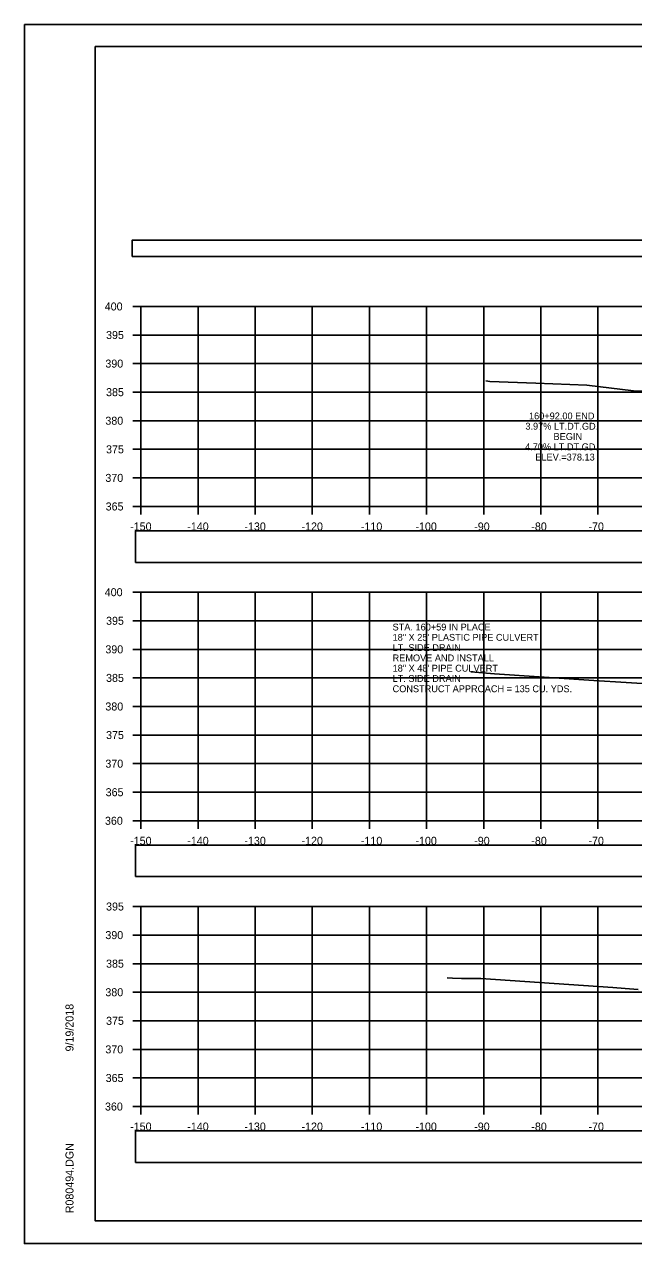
# Model space of a CAD drawing. Extents: x 1376273 to 1384221, y 378927 to 384592.
# Drawn here: x 1378054 to 1378160.7, y 380111.8 to 380325.2 of the extents above; entities that cross this region are included whole.
import ezdxf

# ---------------------------------------------------------------- set-up
doc = ezdxf.new("R2010")
doc.units = 0
for name, color, linetype in [('R_Axis', 7, 'Continuous'), ('R_Axis Annot', 7, 'Continuous'), ('R_Border', 7, 'Continuous'), ('R_Exist Surface', 7, 'Continuous'), ('R_Grid', 7, 'Continuous'), ('R_No Plot', 7, 'Continuous'), ('R_Xsect Elev', 7, 'Continuous')]:
    doc.layers.add(name, color=color, linetype=linetype)

msp = doc.modelspace()

# ---------------------------------------------------------------- linework, layer by layer
at = {"layer": 'R_Axis'}
for p, q in [((1378073.06, 380275.82), (1378074.46, 380275.82)), ((1378074.46, 380240.82), (1378074.46, 380275.82)), ((1378073.06, 380270.82), (1378074.46, 380270.82)), ((1378073.06, 380265.82), (1378074.46, 380265.82)), ((1378073.06, 380260.82), (1378074.46, 380260.82)), ((1378073.06, 380255.82), (1378074.46, 380255.82)), ((1378073.06, 380250.82), (1378074.46, 380250.82)), ((1378073.06, 380245.82), (1378074.46, 380245.82)), ((1378073.06, 380240.82), (1378074.46, 380240.82)), ((1378074.46, 380240.82), (1378374.46, 380240.82)), ((1378074.46, 380239.42), (1378074.46, 380240.82)), ((1378084.46, 380239.42), (1378084.46, 380240.82)), ((1378094.46, 380239.42), (1378094.46, 380240.82)), ((1378104.46, 380239.42), (1378104.46, 380240.82)), ((1378114.46, 380239.42), (1378114.46, 380240.82)), ((1378124.46, 380239.42), (1378124.46, 380240.82)), ((1378134.46, 380239.42), (1378134.46, 380240.82)), ((1378144.46, 380239.42), (1378144.46, 380240.82)), ((1378154.46, 380239.42), (1378154.46, 380240.82)), ((1378073.06, 380225.82), (1378074.46, 380225.82)), ((1378074.46, 380185.82), (1378074.46, 380225.82)), ((1378073.06, 380220.82), (1378074.46, 380220.82)), ((1378073.06, 380215.82), (1378074.46, 380215.82)), ((1378073.06, 380210.82), (1378074.46, 380210.82)), ((1378073.06, 380205.82), (1378074.46, 380205.82)), ((1378073.06, 380200.82), (1378074.46, 380200.82)), ((1378073.06, 380195.82), (1378074.46, 380195.82)), ((1378073.06, 380190.82), (1378074.46, 380190.82)), ((1378073.06, 380185.82), (1378074.46, 380185.82)), ((1378074.46, 380185.82), (1378374.46, 380185.82)), ((1378074.46, 380184.42), (1378074.46, 380185.82)), ((1378084.46, 380184.42), (1378084.46, 380185.82)), ((1378094.46, 380184.42), (1378094.46, 380185.82)), ((1378104.46, 380184.42), (1378104.46, 380185.82)), ((1378114.46, 380184.42), (1378114.46, 380185.82)), ((1378124.46, 380184.42), (1378124.46, 380185.82)), ((1378134.46, 380184.42), (1378134.46, 380185.82)), ((1378144.46, 380184.42), (1378144.46, 380185.82)), ((1378154.46, 380184.42), (1378154.46, 380185.82)), ((1378073.06, 380170.82), (1378074.46, 380170.82)), ((1378074.46, 380135.82), (1378074.46, 380170.82)), ((1378073.06, 380165.82), (1378074.46, 380165.82)), ((1378073.06, 380160.82), (1378074.46, 380160.82)), ((1378073.06, 380155.82), (1378074.46, 380155.82)), ((1378073.06, 380150.82), (1378074.46, 380150.82)), ((1378073.06, 380145.82), (1378074.46, 380145.82)), ((1378073.06, 380140.82), (1378074.46, 380140.82)), ((1378073.06, 380135.82), (1378074.46, 380135.82)), ((1378074.46, 380135.82), (1378374.46, 380135.82)), ((1378074.46, 380134.42), (1378074.46, 380135.82)), ((1378084.46, 380134.42), (1378084.46, 380135.82)), ((1378094.46, 380134.42), (1378094.46, 380135.82)), ((1378104.46, 380134.42), (1378104.46, 380135.82)), ((1378114.46, 380134.42), (1378114.46, 380135.82)), ((1378124.46, 380134.42), (1378124.46, 380135.82)), ((1378134.46, 380134.42), (1378134.46, 380135.82)), ((1378144.46, 380134.42), (1378144.46, 380135.82)), ((1378154.46, 380134.42), (1378154.46, 380135.82))]:
    msp.add_line(p, q, dxfattribs=at)
at = {"layer": 'R_Axis Annot'}
for points in [[(1378072.9, 380284.57), (1378374.7, 380284.57), (1378374.7, 380287.39), (1378072.9, 380287.39)], [(1378073.48, 380231.02), (1378375.28, 380231.02), (1378375.28, 380236.54), (1378073.48, 380236.54)], [(1378073.48, 380176.05), (1378375.28, 380176.05), (1378375.28, 380181.57), (1378073.48, 380181.57)], [(1378073.48, 380126.04), (1378375.28, 380126.04), (1378375.28, 380131.56), (1378073.48, 380131.56)]]:
    msp.add_lwpolyline(points, close=True, dxfattribs=at)
at = {"layer": 'R_Border'}
for p, q in [((1378066.46, 380321.28), (1378382.64, 380321.28)), ((1378066.46, 380115.82), (1378066.46, 380321.28)), ((1378066.46, 380115.82), (1378066.46, 380115.82)), ((1378382.64, 380115.82), (1378066.46, 380115.82))]:
    msp.add_line(p, q, dxfattribs=at)
at = {"layer": 'R_Exist Surface'}
for points in [[(1378134.85, 380262.8), (1378135.55, 380262.7), (1378143.59, 380262.42), (1378152.5, 380262.02), (1378160.7, 380261.06), (1378162.21, 380260.99)], [(1378132.21, 380211.91), (1378136.35, 380211.52), (1378153.75, 380210.34), (1378159.39, 380209.99), (1378165.85, 380209.6)], [(1378128.07, 380158.36), (1378128.97, 380158.31), (1378130.6, 380158.21), (1378133.95, 380158.21), (1378157.09, 380156.65), (1378159.23, 380156.49), (1378161.5, 380156.32)]]:
    msp.add_lwpolyline(points, dxfattribs=at)
at = {"layer": 'R_Grid'}
for p, q in [((1378074.46, 380275.82), (1378374.46, 380275.82)), ((1378074.46, 380240.82), (1378074.46, 380275.82)), ((1378084.46, 380240.82), (1378084.46, 380275.82)), ((1378094.46, 380240.82), (1378094.46, 380275.82)), ((1378104.46, 380240.82), (1378104.46, 380275.82)), ((1378114.46, 380240.82), (1378114.46, 380275.82)), ((1378124.46, 380240.82), (1378124.46, 380275.82)), ((1378134.46, 380240.82), (1378134.46, 380275.82)), ((1378144.46, 380240.82), (1378144.46, 380275.82)), ((1378154.46, 380240.82), (1378154.46, 380275.82)), ((1378074.46, 380270.82), (1378374.46, 380270.82)), ((1378074.46, 380265.82), (1378374.46, 380265.82)), ((1378074.46, 380260.82), (1378374.46, 380260.82)), ((1378074.46, 380255.82), (1378374.46, 380255.82)), ((1378074.46, 380250.82), (1378374.46, 380250.82)), ((1378074.46, 380245.82), (1378374.46, 380245.82)), ((1378074.46, 380240.82), (1378374.46, 380240.82)), ((1378074.46, 380225.82), (1378374.46, 380225.82)), ((1378074.46, 380185.82), (1378074.46, 380225.82)), ((1378084.46, 380185.82), (1378084.46, 380225.82)), ((1378094.46, 380185.82), (1378094.46, 380225.82)), ((1378104.46, 380185.82), (1378104.46, 380225.82)), ((1378114.46, 380185.82), (1378114.46, 380225.82)), ((1378124.46, 380185.82), (1378124.46, 380225.82)), ((1378134.46, 380185.82), (1378134.46, 380225.82)), ((1378144.46, 380185.82), (1378144.46, 380225.82)), ((1378154.46, 380185.82), (1378154.46, 380225.82)), ((1378074.46, 380220.82), (1378374.46, 380220.82)), ((1378074.46, 380215.82), (1378374.46, 380215.82)), ((1378074.46, 380210.82), (1378374.46, 380210.82)), ((1378074.46, 380205.82), (1378374.46, 380205.82)), ((1378074.46, 380200.82), (1378374.46, 380200.82)), ((1378074.46, 380195.82), (1378374.46, 380195.82)), ((1378074.46, 380190.82), (1378374.46, 380190.82)), ((1378074.46, 380185.82), (1378374.46, 380185.82)), ((1378074.46, 380170.82), (1378374.46, 380170.82)), ((1378074.46, 380135.82), (1378074.46, 380170.82)), ((1378084.46, 380135.82), (1378084.46, 380170.82)), ((1378094.46, 380135.82), (1378094.46, 380170.82)), ((1378104.46, 380135.82), (1378104.46, 380170.82)), ((1378114.46, 380135.82), (1378114.46, 380170.82)), ((1378124.46, 380135.82), (1378124.46, 380170.82)), ((1378134.46, 380135.82), (1378134.46, 380170.82)), ((1378144.46, 380135.82), (1378144.46, 380170.82)), ((1378154.46, 380135.82), (1378154.46, 380170.82)), ((1378074.46, 380165.82), (1378374.46, 380165.82)), ((1378074.46, 380160.82), (1378374.46, 380160.82)), ((1378074.46, 380155.82), (1378374.46, 380155.82)), ((1378074.46, 380150.82), (1378374.46, 380150.82)), ((1378074.46, 380145.82), (1378374.46, 380145.82)), ((1378074.46, 380140.82), (1378374.46, 380140.82)), ((1378074.46, 380135.82), (1378374.46, 380135.82))]:
    msp.add_line(p, q, dxfattribs=at)
at = {"layer": 'R_No Plot'}
for p, q in [((1378054.06, 380325.17), (1378387.39, 380325.17)), ((1378054.06, 380111.84), (1378387.39, 380111.84))]:
    msp.add_line(p, q, dxfattribs=at)
for points in [[(1378054.05, 380325.17), (1378387.39, 380325.17), (1378387.39, 380111.84), (1378054.05, 380111.84)], [(1378300.38, 380321.28), (1378300.38, 380311.4), (1378336.11, 380311.4), (1378336.11, 380308.48), (1378359.31, 380308.48), (1378359.31, 380284.15), (1378382.64, 380284.15), (1378382.64, 380115.82), (1378066.46, 380115.82), (1378066.46, 380321.28)]]:
    msp.add_lwpolyline(points, close=True, dxfattribs=at)

# ---------------------------------------------------------------- texts
at = {"layer": 'R_Axis Annot'}
for s, height, p in [('400', 1.4, (1378068.12, 380275.12)), ('395', 1.4, (1378068.35, 380270.12)), ('390', 1.4, (1378068.23, 380265.12)), ('385', 1.4, (1378068.35, 380260.12)), ('380', 1.4, (1378068.23, 380255.12)), ('375', 1.4, (1378068.35, 380250.12)), ('370', 1.4, (1378068.23, 380245.12)), ('365', 1.4, (1378068.28, 380240.12)), ('-150', 1.4, (1378072.57, 380236.62)), ('-140', 1.4, (1378082.57, 380236.62)), ('-130', 1.4, (1378092.57, 380236.62)), ('-120', 1.4, (1378102.57, 380236.62)), ('-110', 1.4, (1378112.96, 380236.62)), ('-100', 1.4, (1378122.51, 380236.62)), ('-90', 1.4, (1378132.8, 380236.62)), ('-80', 1.4, (1378142.8, 380236.62)), ('-70', 1.4, (1378152.8, 380236.62)), ('400', 1.4, (1378068.12, 380225.12)), ('395', 1.4, (1378068.35, 380220.12)), ('STA. 160+59 IN PLACE', 1.2, (1378118.51, 380219.12)), ('18" X 25\' PLASTIC PIPE CULVERT', 1.2, (1378118.51, 380217.32)), ('LT. SIDE DRAIN', 1.2, (1378118.51, 380215.52)), ('390', 1.4, (1378068.23, 380215.12)), ('REMOVE AND INSTALL', 1.2, (1378118.51, 380213.72)), ('18" X 48\' PIPE CULVERT', 1.2, (1378118.51, 380211.92)), ('385', 1.4, (1378068.35, 380210.12)), ('LT. SIDE DRAIN', 1.2, (1378118.51, 380210.12)), ('CONSTRUCT APPROACH = 135 CU. YDS.', 1.2, (1378118.51, 380208.32)), ('380', 1.4, (1378068.23, 380205.12)), ('375', 1.4, (1378068.35, 380200.12)), ('370', 1.4, (1378068.23, 380195.12)), ('365', 1.4, (1378068.28, 380190.12)), ('360', 1.4, (1378068.16, 380185.12)), ('-150', 1.4, (1378072.57, 380181.62)), ('-140', 1.4, (1378082.57, 380181.62)), ('-130', 1.4, (1378092.57, 380181.62)), ('-120', 1.4, (1378102.57, 380181.62)), ('-110', 1.4, (1378112.96, 380181.62)), ('-100', 1.4, (1378122.51, 380181.62)), ('-90', 1.4, (1378132.8, 380181.62)), ('-80', 1.4, (1378142.8, 380181.62)), ('-70', 1.4, (1378152.8, 380181.62)), ('395', 1.4, (1378068.35, 380170.12)), ('390', 1.4, (1378068.23, 380165.12)), ('385', 1.4, (1378068.35, 380160.12)), ('380', 1.4, (1378068.23, 380155.12)), ('375', 1.4, (1378068.35, 380150.12)), ('370', 1.4, (1378068.23, 380145.12)), ('365', 1.4, (1378068.28, 380140.12)), ('360', 1.4, (1378068.16, 380135.12)), ('-150', 1.4, (1378072.57, 380131.62)), ('-140', 1.4, (1378082.57, 380131.62)), ('-130', 1.4, (1378092.57, 380131.62)), ('-120', 1.4, (1378102.57, 380131.62)), ('-110', 1.4, (1378112.96, 380131.62)), ('-100', 1.4, (1378122.51, 380131.62)), ('-90', 1.4, (1378132.8, 380131.62)), ('-80', 1.4, (1378142.8, 380131.62)), ('-70', 1.4, (1378152.8, 380131.62))]:
    msp.add_text(s, height=height, dxfattribs=at).set_placement(p)
at = {"layer": 'R_Border'}
for s, p in [('9/19/2018', (1378062.65, 380145.46)), ('R080494.DGN', (1378062.65, 380117.14))]:
    msp.add_text(s, height=1.4, rotation=90, dxfattribs=at).set_placement(p)
at = {"layer": 'R_Xsect Elev'}
for s, p in [('160+92.00 END', (1378142.39, 380256.06)), ('3.97% LT.DT.GD.', (1378141.76, 380254.26)), ('BEGIN', (1378146.69, 380252.46)), ('4.70% LT.DT.GD.', (1378141.71, 380250.66)), ('ELEV.=378.13', (1378143.5, 380248.86))]:
    msp.add_text(s, height=1.2, rotation=360, dxfattribs=at).set_placement(p)

doc.saveas('drawing.dxf')
